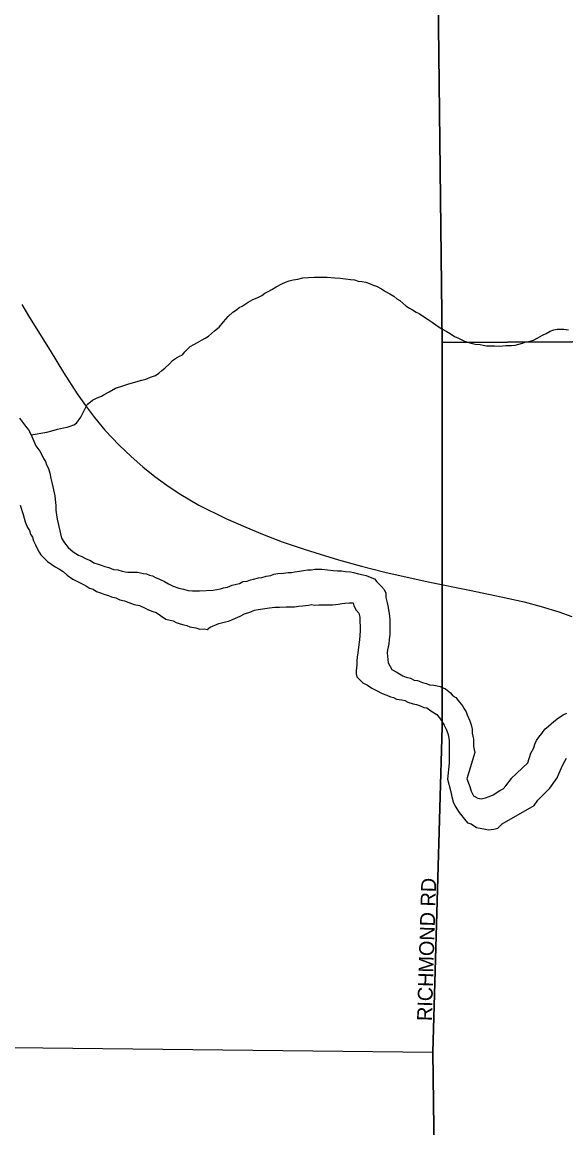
# Model space of a CAD drawing. Extents: x 2010165 to 2382125, y 1060529 to 1407316.
# Drawn here: x 2244719 to 2246553, y 1229900 to 1233628 of the extents above; entities that cross this region are included whole.
import ezdxf

# ---------------------------------------------------------------- set-up
doc = ezdxf.new("R2010")
doc.units = 0
for name, color, linetype in [('GM_X_City_Street', 7, 'Continuous'), ('GM_X_City_Street_Text', 7, 'Continuous'), ('GM_X_Corporation', 7, 'Continuous'), ('GM_X_Minor_River', 7, 'Continuous'), ('GM_X_Rail_Line', 7, 'Continuous')]:
    doc.layers.add(name, color=color, linetype=linetype)

msp = doc.modelspace()

# ---------------------------------------------------------------- linework, layer by layer
at = {"layer": 'GM_X_City_Street'}
for points in [[(2246136.3, 1232542.9), (2246136.3, 1232547.6), (2246136.3, 1232624.1), (2246108.8, 1234878), (2246050.2, 1240938.6)], [(2246105, 1230155), (2246136.3, 1231227.1), (2246136.3, 1231251.8), (2246136.3, 1232542.9)], [(2244688.1, 1230170.7), (2246105, 1230155)], [(2246176, 1224707.9), (2246105, 1230155)]]:
    msp.add_lwpolyline(points, dxfattribs=at)
at = {"layer": 'GM_X_Corporation'}
for points in [[(2254855.2, 1229128.3), (2251493, 1229190.7), (2251484.4, 1228757.3), (2249389.7, 1228825.5), (2249201.4, 1229112.5), (2249110, 1229292), (2249026.7, 1229457.6), (2248925.1, 1229657.1), (2248809.2, 1229894.6), (2248766.5, 1229976.4), (2248752.3, 1230004.3), (2248753.7, 1230084.5), (2248727.7, 1231104.4), (2248776.1, 1232560.7), (2246136.3, 1232547.6), (2246108.8, 1234878), (2246004.3, 1240927.7), (2246011.7, 1241910.2), (2246000.2, 1243592.4), (2246114.5, 1248998.5), (2248239.5, 1249042.9), (2252116, 1249143.3), (2252796.4, 1249155.3)], [(2246004.3, 1240927.7), (2246108.8, 1234878), (2246136.3, 1232547.6), (2246136.3, 1231251.8), (2246105, 1230155), (2246176, 1224707.9), (2246201.6, 1221908.5), (2243220.1, 1221938.8), (2242478.9, 1221940.4), (2238388.6, 1221950.7)]]:
    msp.add_lwpolyline(points, dxfattribs=at)
msp.add_lwpolyline([(2246136.3, 1232547.6), (2248776.1, 1232560.7), (2248727.7, 1231104.4), (2248753.7, 1230084.5), (2248752.3, 1230004.3), (2248766.5, 1229976.4), (2248809.2, 1229894.6), (2248925.1, 1229657.1), (2249026.7, 1229457.6), (2249110, 1229292), (2249201.4, 1229112.5), (2249389.7, 1228825.5), (2251484.4, 1228757.3), (2251493, 1229190.7), (2254855.2, 1229128.3), (2254852.4, 1227182.3), (2255404.7, 1227157.2), (2255407.5, 1224485.8), (2256830.1, 1224436.2), (2256785.8, 1221800.9), (2246201.6, 1221908.5), (2246176, 1224707.9), (2246105, 1230155), (2246136.3, 1231251.8)], close=True, dxfattribs=at)
at = {"layer": 'GM_X_Minor_River'}
for points in [[(2244749.8, 1232235.8), (2244802.9, 1232245.2), (2244818.9, 1232249.3), (2244838.9, 1232255.5), (2244858.9, 1232259.6), (2244871, 1232261.7), (2244881, 1232265.8), (2244893, 1232269.9), (2244903, 1232276), (2244916.8, 1232296.2), (2244926.7, 1232316.3), (2244938.5, 1232338.5), (2244956.5, 1232352.7), (2244972.5, 1232360.8), (2244986.5, 1232367), (2244998.5, 1232373.1), (2245012.5, 1232381.2), (2245034.4, 1232393.4), (2245058.5, 1232401.6), (2245078.5, 1232407.8), (2245122.5, 1232420.1), (2245136.6, 1232424.2), (2245152.6, 1232430.4), (2245168.6, 1232436.5), (2245180.5, 1232444.6), (2245190.5, 1232452.7), (2245200.5, 1232460.8), (2245216.4, 1232475), (2245226.3, 1232487.1), (2245240.3, 1232495.2), (2245250.3, 1232501.3), (2245260.3, 1232505.4), (2245268.3, 1232515.5), (2245286.2, 1232533.7), (2245310.1, 1232547.9), (2245326.1, 1232556.1), (2245336.1, 1232562.2), (2245348.1, 1232568.3), (2245368, 1232586.5), (2245384, 1232598.7), (2245397.9, 1232616.8), (2245413.8, 1232635.1), (2245429.7, 1232649.2), (2245441.7, 1232657.3), (2245451.6, 1232665.4), (2245461.6, 1232669.5), (2245481.6, 1232683.7), (2245497.6, 1232691.9), (2245511.6, 1232698), (2245527.6, 1232706.1), (2245537.5, 1232714.2), (2245551.5, 1232720.4), (2245561.5, 1232726.4), (2245575.5, 1232734.6), (2245595.5, 1232744.8), (2245607.5, 1232750.9), (2245619.5, 1232755), (2245633.5, 1232759.1), (2245649.5, 1232761.2), (2245665.6, 1232765.3), (2245703.7, 1232767.6), (2245727.8, 1232767.7), (2245747.9, 1232767.9), (2245774, 1232766), (2245792.1, 1232764.1), (2245810.2, 1232762.3), (2245826.2, 1232760.3), (2245840.3, 1232758.4), (2245852.4, 1232754.5), (2245866.5, 1232752.6), (2245878.5, 1232750.6), (2245890.6, 1232746.7), (2245902.7, 1232740.8), (2245914.8, 1232736.8), (2245930.9, 1232728.9), (2245945.1, 1232718.9), (2245959.2, 1232711), (2245973.3, 1232703.1), (2245983.4, 1232695.1), (2245993.5, 1232689.1), (2246013.8, 1232671.2), (2246025.9, 1232663.2), (2246036, 1232657.2), (2246048.1, 1232649.3), (2246058.2, 1232645.3), (2246076.3, 1232633.4), (2246088.5, 1232625.4), (2246102.6, 1232615.5), (2246118.8, 1232603.5), (2246134.9, 1232593.6), (2246149, 1232585.7), (2246163.2, 1232577.7), (2246177.3, 1232567.8), (2246191.4, 1232561.8), (2246211.6, 1232551.9), (2246229.7, 1232546), (2246247.8, 1232542.1), (2246263.9, 1232540.2)], [(2246263.9, 1232540.2), (2246273.9, 1232538.2), (2246286, 1232536.3), (2246298.1, 1232536.4), (2246312.1, 1232536.5), (2246330.2, 1232534.6), (2246350.3, 1232536.8), (2246370.3, 1232536.9), (2246382.4, 1232539), (2246406.4, 1232545.1), (2246418.4, 1232549.2), (2246428.4, 1232551.3), (2246444.4, 1232555.5), (2246458.4, 1232563.6), (2246474.4, 1232571.7), (2246486.4, 1232577.8), (2246500.4, 1232586), (2246512.4, 1232590.1), (2246524.4, 1232592.2), (2246536.5, 1232592.2), (2246546.5, 1232592.3), (2246562.6, 1232590.4)], [(2244710.1, 1232292.8), (2244720.2, 1232278.8), (2244730.4, 1232264.8), (2244740.5, 1232252.8), (2244748.7, 1232238.8), (2244754.9, 1232222.8), (2244765.1, 1232198.7), (2244779.3, 1232180.7), (2244785.5, 1232168.7), (2244791.6, 1232156.7), (2244797.7, 1232146.7)], [(2244797.7, 1232146.7), (2244801.8, 1232134.6), (2244808, 1232122.6), (2244812.1, 1232106.6), (2244816.3, 1232088.5), (2244820.5, 1232070.5), (2244824.7, 1232050.4), (2244828.9, 1232030.3), (2244831, 1232018.3), (2244833.2, 1231998.2), (2244833.3, 1231982.1), (2244835.5, 1231966.1), (2244837.6, 1231952), (2244852.2, 1231887.8), (2244862.4, 1231871.8), (2244874.6, 1231855.8), (2244890.8, 1231841.9), (2244909, 1231829.9), (2244921, 1231826), (2244935.2, 1231818), (2244949.3, 1231812.1), (2244961.4, 1231804.1), (2244975.5, 1231800.2), (2244985.5, 1231796.3), (2244997.6, 1231792.3), (2245011.7, 1231788.4), (2245027.8, 1231782.5), (2245041.9, 1231780.6), (2245056, 1231776.6), (2245066.1, 1231774.7), (2245076.1, 1231772.8), (2245086.1, 1231772.8), (2245098.2, 1231772.9), (2245108.2, 1231773), (2245118.3, 1231771), (2245128.3, 1231769.1), (2245138.4, 1231767.1), (2245148.5, 1231763.2), (2245158.5, 1231761.2), (2245168.6, 1231755.3), (2245182.7, 1231749.3), (2245198.9, 1231741.4), (2245213, 1231733.5), (2245229.1, 1231725.5), (2245247.2, 1231719.6), (2245263.3, 1231715.7), (2245279.4, 1231711.8), (2245293.5, 1231709.9), (2245305.6, 1231710), (2245317.6, 1231710.1), (2245363.8, 1231712.4), (2245375.8, 1231714.5), (2245387.8, 1231716.5), (2245397.8, 1231720.6), (2245411.9, 1231722.7), (2245427.9, 1231728.9), (2245441.9, 1231733), (2245451.9, 1231735.1), (2245463.9, 1231741.2), (2245477.9, 1231743.3), (2245489.9, 1231747.4), (2245500, 1231749.4), (2245516, 1231753.6), (2245528, 1231755.6), (2245542, 1231759.8), (2245558.1, 1231761.9), (2245568.1, 1231766), (2245582.1, 1231768.1), (2245600.2, 1231770.2), (2245616.2, 1231772.3), (2245628.2, 1231772.4), (2245638.3, 1231774.5), (2245654.3, 1231776.6), (2245668.3, 1231778.7), (2245682.4, 1231780.8), (2245694.4, 1231780.9), (2245706.5, 1231783), (2245716.5, 1231783), (2245730.5, 1231783.1), (2245748.6, 1231781.2), (2245768.7, 1231779.3), (2245782.8, 1231777.4), (2245796.8, 1231777.5), (2245808.9, 1231775.6), (2245827, 1231773.7), (2245837.1, 1231771.8), (2245853.2, 1231767.8), (2245869.3, 1231763.9), (2245879.3, 1231762), (2245893.4, 1231756.1), (2245907.5, 1231750.1), (2245915.6, 1231740.1), (2245929.8, 1231726.2), (2245940, 1231714.2), (2245946.1, 1231702.2), (2245946.2, 1231688.1), (2245950.4, 1231670), (2245952.5, 1231660), (2245956.7, 1231633.9), (2245958.9, 1231613.8), (2245959.1, 1231591.7)], [(2244712.7, 1231999.4), (2244723, 1231967.3), (2244729.2, 1231943.3), (2244737.5, 1231923.2), (2244743.6, 1231913.2), (2244747.7, 1231901.2), (2244753.8, 1231891.2), (2244757.9, 1231879.2), (2244764.1, 1231865.1), (2244770.2, 1231853.1), (2244776.3, 1231841.1), (2244782.5, 1231831.1), (2244792.6, 1231821.1), (2244804.7, 1231809.1), (2244818.9, 1231799.2), (2244831, 1231791.2), (2244845.1, 1231783.3), (2244857.2, 1231775.3), (2244871.4, 1231763.4), (2244889.6, 1231749.4), (2244925.9, 1231731.6), (2244936, 1231725.6), (2244946.1, 1231719.6), (2244958.2, 1231715.7), (2244970.3, 1231707.8), (2244986.4, 1231701.8)], [(2244986.4, 1231701.8), (2244998.5, 1231697.9), (2245010.6, 1231693.9), (2245020.6, 1231690), (2245034.7, 1231686.1), (2245048.8, 1231680.1), (2245064.9, 1231676.2), (2245079, 1231670.3), (2245097.2, 1231664.4), (2245115.3, 1231660.5), (2245131.4, 1231652.6), (2245145.5, 1231646.6), (2245159.6, 1231640.7), (2245171.7, 1231636.7), (2245185.8, 1231626.8), (2245204, 1231614.8), (2245228.1, 1231609), (2245238.2, 1231603), (2245252.3, 1231599.1), (2245264.4, 1231595.2), (2245274.5, 1231593.2), (2245284.5, 1231589.3), (2245304.7, 1231585.4), (2245318.7, 1231581.4), (2245332.8, 1231581.6), (2245342.8, 1231579.6), (2245352.8, 1231587.7), (2245382.8, 1231600), (2245404.9, 1231606.1), (2245414.9, 1231608.2), (2245426.9, 1231612.3), (2245438.9, 1231618.4), (2245454.9, 1231624.6), (2245468.9, 1231632.7), (2245486.9, 1231638.8), (2245502.9, 1231645), (2245514.9, 1231647.1), (2245553, 1231653.3), (2245571.1, 1231655.5), (2245587.1, 1231655.6), (2245609.2, 1231655.7), (2245623.3, 1231655.8), (2245637.3, 1231655.9), (2245651.4, 1231658), (2245665.4, 1231660.1), (2245675.4, 1231660.2), (2245685.4, 1231662.2), (2245695.5, 1231664.3), (2245705.5, 1231662.4), (2245719.6, 1231662.5), (2245731.6, 1231662.6), (2245745.7, 1231662.6), (2245765.8, 1231662.8), (2245785.8, 1231664.9), (2245797.8, 1231667), (2245807.9, 1231669.1), (2245823.9, 1231669.2), (2245836, 1231669.3), (2245838.1, 1231659.2), (2245846.2, 1231645.2), (2245854.3, 1231635.2), (2245858.5, 1231621.2), (2245858.9, 1231575), (2245857.2, 1231544.8), (2245853.3, 1231520.7), (2245851.5, 1231500.6), (2245849.6, 1231486.5), (2245847.7, 1231474.4), (2245847.9, 1231460.4), (2245846, 1231440.3), (2245846.1, 1231430.2), (2245848.2, 1231420.2), (2245868.5, 1231400.2), (2245884.6, 1231392.3), (2245898.8, 1231382.3), (2245914.9, 1231374.4), (2245933, 1231364.5), (2245949.2, 1231358.6), (2245961.3, 1231352.6), (2245971.3, 1231350.7), (2245981.4, 1231344.7), (2245999.5, 1231342.8), (2246009.6, 1231340.9), (2246019.6, 1231334.9), (2246037.8, 1231329), (2246049.8, 1231327.1), (2246059.9, 1231323.1), (2246074, 1231317.2), (2246084.1, 1231315.2), (2246098.2, 1231305.3), (2246118.4, 1231293.4), (2246130.6, 1231277.4), (2246142.8, 1231257.4), (2246149, 1231243.3), (2246155.1, 1231229.3), (2246157.2, 1231219.3), (2246159.3, 1231207.2), (2246159.4, 1231195.2), (2246159.5, 1231185.1), (2246159.7, 1231169), (2246159.8, 1231155)], [(2245959.1, 1231591.7), (2245959.3, 1231575.6), (2245959.4, 1231563.6), (2245957.5, 1231545.5), (2245955.7, 1231531.4), (2245951.8, 1231511.3), (2245949.9, 1231501.2), (2245954.2, 1231467.1), (2245966.5, 1231445.1), (2245980.6, 1231437.1), (2246002.8, 1231423.2), (2246014.9, 1231419.3), (2246029, 1231415.3), (2246041.1, 1231409.4), (2246053.1, 1231407.5), (2246069.2, 1231401.6), (2246083.3, 1231397.6), (2246093.4, 1231393.7), (2246107.5, 1231391.8), (2246119.5, 1231389.8), (2246129.6, 1231387.9), (2246147.7, 1231380), (2246163.9, 1231366), (2246172, 1231356), (2246182.1, 1231350.1), (2246190.3, 1231340.1), (2246204.5, 1231322.1), (2246210.6, 1231312.1), (2246216.7, 1231302.1), (2246220.8, 1231292), (2246224.9, 1231282), (2246229, 1231272), (2246233.2, 1231257.9), (2246237.3, 1231243.9), (2246237.4, 1231229.8), (2246239.5, 1231219.8), (2246241.6, 1231209.8), (2246241.7, 1231195.7), (2246241.8, 1231185.7), (2246246, 1231165.6), (2246219.5, 1231075.8)], [(2246369.2, 1231077.6), (2246425, 1231130.6), (2246434.8, 1231162.8), (2246444.7, 1231181), (2246448.6, 1231193.1), (2246454.5, 1231205.2), (2246462.4, 1231217.3), (2246472.3, 1231229.4), (2246482.2, 1231243.5), (2246494.2, 1231253.6), (2246512.1, 1231269.8), (2246528.1, 1231282), (2246544.1, 1231292.2), (2246556, 1231298.3)], [(2246159.8, 1231155), (2246159.9, 1231144.9), (2246160, 1231128.9), (2246153.6, 1231075.1)], [(2246523.8, 1231079.4), (2246529.8, 1231093.1), (2246541.6, 1231121.3), (2246549.5, 1231135.4), (2246555.4, 1231145.6)], [(2246153.6, 1231075.1), (2246163.5, 1231036.8), (2246169.5, 1231010.7), (2246173.6, 1230998.6), (2246179.6, 1230984.6), (2246193.6, 1230962.6), (2246211.7, 1230940.5), (2246221.8, 1230928.4), (2246233.8, 1230924.4), (2246251.9, 1230912.4), (2246263.9, 1230910.4), (2246282, 1230906.4), (2246292, 1230904.4), (2246310.1, 1230906.4), (2246324.1, 1230910.4), (2246338.2, 1230924.5), (2246446.5, 1230986.7), (2246458.6, 1231004.8), (2246498.7, 1231044.9), (2246523.9, 1231079.4)], [(2246219.5, 1231075.8), (2246229.7, 1231050.8), (2246233.8, 1231034.8), (2246241.8, 1231018.7), (2246255.8, 1231010.7), (2246267.9, 1231008.7), (2246281.9, 1231012.7), (2246294, 1231016.8), (2246308, 1231022.8), (2246330.1, 1231036.8), (2246342.1, 1231042.9), (2246350.2, 1231052.9), (2246369.8, 1231077.6)]]:
    msp.add_lwpolyline(points, dxfattribs=at)
at = {"layer": 'GM_X_Rail_Line'}
msp.add_lwpolyline([(2244717.6, 1232675.6), (2244743.9, 1232631.6), (2244813.4, 1232520), (2244858.2, 1232445.9), (2244904.9, 1232374.9), (2244933.1, 1232334.7), (2244963.2, 1232295), (2244997.5, 1232251.7), (2245046.9, 1232201.2), (2245087.1, 1232162.6), (2245126.5, 1232128.2), (2245166.2, 1232096.2), (2245207.5, 1232066.8), (2245248.8, 1232038.7), (2245315.2, 1231998.5), (2245406.3, 1231954.1), (2245473.5, 1231924.4), (2245530.3, 1231901.2), (2245596.7, 1231875.7), (2245670.4, 1231850.7), (2245724.8, 1231833.3), (2245786.2, 1231814.4), (2245864.2, 1231793.1), (2245942.2, 1231772.7), (2246089.2, 1231740.6), (2246234, 1231711.7), (2246335.1, 1231690.4), (2246412.7, 1231672.7), (2246469.5, 1231657.6), (2246529.7, 1231639.5), (2246572.9, 1231623.7)], dxfattribs=at)

# ---------------------------------------------------------------- texts
at = {"layer": 'GM_X_City_Street_Text'}
msp.add_text('RICHMOND RD', height=50, rotation=88.2475, dxfattribs=at).set_placement((2246101.1, 1230259.1))

doc.saveas('drawing.dxf')
